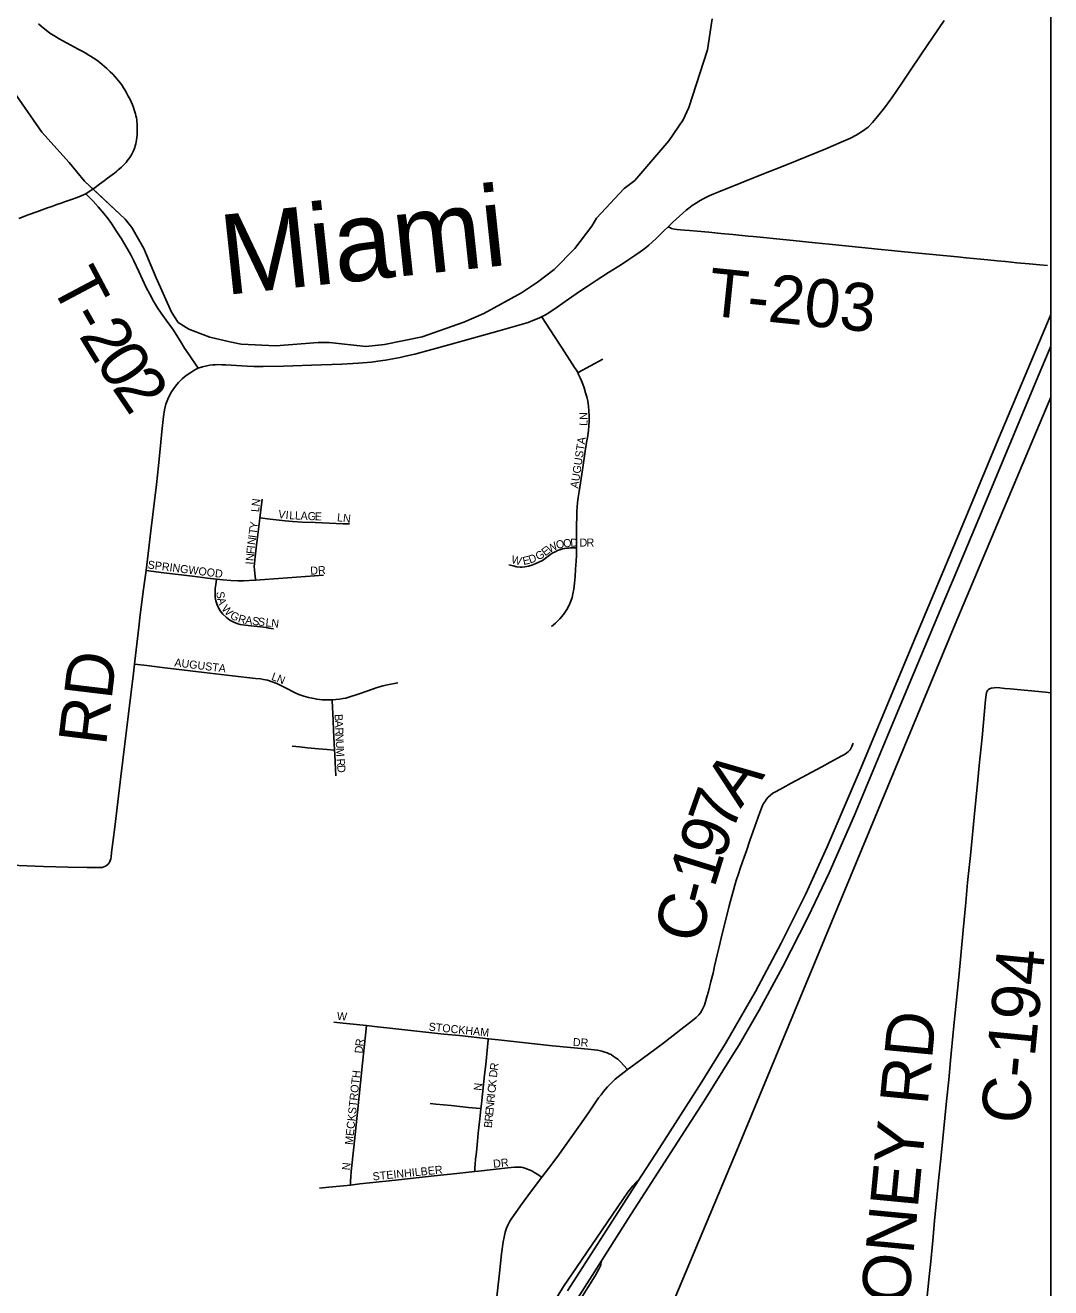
# Model space of a CAD drawing. Extents: x -87 to 2145, y -2128 to 440.
# Drawn here: x 310.1 to 342.13, y -506.6 to -467.17 of the extents above; entities that cross this region are included whole.
import ezdxf

# ---------------------------------------------------------------- set-up
doc = ezdxf.new("R2010")
doc.units = 0
for name, color, linetype in [('GM_X_Adjacent_County', 7, 'Continuous'), ('GM_X_County', 7, 'Continuous'), ('GM_X_County_Road', 7, 'Continuous'), ('GM_X_County_Road_Text', 7, 'Continuous'), ('GM_X_Interchange_Ramps', 7, 'Continuous'), ('GM_X_Interstate_Route', 7, 'Continuous'), ('GM_X_Major_River_Text', 7, 'Continuous'), ('GM_X_Rail_Line', 7, 'Continuous'), ('GM_X_Township', 7, 'Continuous'), ('GM_X_Township_Road', 7, 'Continuous'), ('GM_X_Township_Road_Text', 7, 'Continuous'), ('GM_X_Township_Subdivision', 7, 'Continuous'), ('GM_X_Township_Subdivision_Text', 7, 'Continuous'), ('SH_Border', 7, 'Continuous')]:
    doc.layers.add(name, color=color, linetype=linetype)

msp = doc.modelspace()

# ---------------------------------------------------------------- linework, layer by layer
at = {"layer": 'GM_X_Adjacent_County'}
msp.add_lwpolyline([(90.326, -451.873), (90.326, -655.29), (342.126, -655.29), (342.126, -461.349)], dxfattribs=at)
at = {"layer": 'GM_X_County'}
msp.add_lwpolyline([(90.326, -451.873), (90.326, -655.29), (342.126, -655.29), (342.126, -461.349)], dxfattribs=at)
at = {"layer": 'GM_X_County_Road'}
for points in [[(312.564, -472.025), (312.672, -471.943), (312.885, -471.782), (312.958, -471.725), (313.006, -471.686), (313.049, -471.65), (313.104, -471.6), (313.151, -471.554), (313.199, -471.504), (313.251, -471.448), (313.29, -471.4), (313.332, -471.348), (313.366, -471.3), (313.399, -471.248), (313.421, -471.209), (313.438, -471.174), (313.46, -471.129), (313.481, -471.083), (313.503, -471.033), (313.523, -470.979), (313.538, -470.927), (313.555, -470.866), (313.57, -470.803), (313.581, -470.74), (313.59, -470.667), (313.598, -470.593), (313.603, -470.526), (313.603, -470.443), (313.601, -470.363), (313.598, -470.306), (313.594, -470.239), (313.59, -470.183), (313.583, -470.12), (313.573, -470.055), (313.559, -469.992), (313.546, -469.935), (313.529, -469.87), (313.507, -469.803), (313.481, -469.729), (313.449, -469.651), (313.418, -469.579), (313.386, -469.51), (313.347, -469.434), (313.313, -469.375), (313.284, -469.319), (313.254, -469.26), (313.212, -469.186), (313.173, -469.124), (313.125, -469.05), (313.073, -468.976), (313.019, -468.902), (312.967, -468.839), (312.909, -468.772), (312.835, -468.696), (312.759, -468.619), (312.65, -468.516), (312.576, -468.452), (312.503, -468.388), (312.433, -468.331), (312.375, -468.286), (312.305, -468.236), (312.227, -468.184), (312.139, -468.128), (312.069, -468.084), (311.99, -468.038), (311.883, -467.978), (311.756, -467.908), (311.645, -467.85), (311.522, -467.782), (311.396, -467.713), (311.279, -467.65), (311.162, -467.586), (311.077, -467.539), (310.992, -467.489), (310.897, -467.429), (310.819, -467.372), (310.753, -467.321), (310.664, -467.25), (310.597, -467.194), (310.517, -467.123)], [(311.998, -472.429), (312.286, -472.231), (312.422, -472.131), (312.564, -472.025)], [(309.901, -473.2), (310.194, -473.091), (310.464, -472.99), (310.802, -472.868), (310.929, -472.823), (311.087, -472.768), (311.226, -472.719), (311.328, -472.683), (311.552, -472.608), (311.722, -472.549), (311.853, -472.495), (311.998, -472.429)], [(338.256, -506.968), (338.327, -506.249), (338.378, -505.777), (338.44, -505.125), (338.501, -504.505), (338.626, -503.248), (338.7, -502.465), (338.872, -500.768), (338.942, -500.099), (339, -499.495), (339.094, -498.516), (339.254, -496.9), (339.392, -495.431), (339.474, -494.566), (339.531, -493.945), (339.619, -493.097), (339.756, -491.677), (339.842, -490.861), (339.894, -490.29), (339.985, -489.409), (340.09, -488.233), (340.106, -488.078), (340.121, -488.01), (340.141, -487.963), (340.164, -487.933), (340.194, -487.898)], [(340.194, -487.898), (340.263, -487.871), (340.356, -487.856), (340.431, -487.853), (340.532, -487.861), (340.689, -487.876)], [(340.689, -487.876), (340.857, -487.893), (341.96, -487.998), (342.126, -488.014)], [(328.909, -499.785), (329.012, -499.709), (329.171, -499.591), (329.37, -499.444), (329.999, -498.976), (330.673, -498.462), (330.886, -498.296), (331.058, -498.152), (331.138, -498.069), (331.185, -498.011), (331.234, -497.939), (331.277, -497.858), (331.312, -497.774), (331.359, -497.628), (331.391, -497.514), (331.436, -497.349), (331.514, -497.037), (331.58, -496.772), (331.628, -496.549), (331.712, -496.199), (331.773, -495.946), (331.838, -495.678), (331.912, -495.381), (332.004, -495.012), (332.088, -494.672), (332.149, -494.437), (332.219, -494.177), (332.261, -494.028), (332.305, -493.88), (332.375, -493.671), (332.432, -493.504), (332.504, -493.293), (332.555, -493.146), (332.623, -492.95), (332.734, -492.633), (332.988, -491.904), (333.042, -491.758), (333.093, -491.619), (333.13, -491.535), (333.158, -491.477), (333.196, -491.416), (333.25, -491.337), (333.304, -491.275), (333.36, -491.227), (333.453, -491.154), (333.553, -491.098), (333.757, -490.982), (334.018, -490.84), (334.377, -490.647), (334.646, -490.503), (334.977, -490.325), (335.235, -490.186), (335.603, -489.986), (335.685, -489.941), (335.762, -489.889), (335.815, -489.846), (335.859, -489.792), (335.893, -489.736), (335.917, -489.687), (335.96, -489.59)], [(326.238, -503.147), (326.544, -502.742), (326.787, -502.412), (327.086, -501.992), (327.42, -501.522), (327.694, -501.134), (327.881, -500.853), (328.009, -500.669), (328.084, -500.57), (328.157, -500.472), (328.281, -500.325), (328.365, -500.236), (328.44, -500.166), (328.524, -500.086), (328.669, -499.967), (328.844, -499.834), (328.909, -499.785)], [(324.98, -505.54), (325.031, -505.168), (325.055, -505.014), (325.094, -504.865), (325.136, -504.741), (325.174, -504.647), (325.239, -504.516), (325.299, -504.419), (325.398, -504.273), (325.566, -504.043), (325.916, -503.574), (326.238, -503.147)], [(324.584, -508.936), (324.622, -508.621), (324.723, -507.801), (324.915, -506.138), (324.98, -505.54)]]:
    msp.add_lwpolyline(points, dxfattribs=at)
at = {"layer": 'GM_X_Interchange_Ramps'}
for points in [[(329.243, -503.262), (329.199, -503.283), (329.169, -503.306), (329.072, -503.419), (328.96, -503.558), (328.925, -503.609), (327.314, -505.962), (326.915, -506.563), (326.616, -507.033)], [(327.466, -506.927), (327.671, -506.591), (327.895, -506.23), (327.914, -506.199), (328.017, -506.019), (328.058, -505.933), (328.073, -505.889), (328.082, -505.845), (328.093, -505.752)]]:
    msp.add_lwpolyline(points, dxfattribs=at)
at = {"layer": 'GM_X_Interstate_Route'}
for points in [[(327.038, -506.692), (328.35, -504.65), (329.243, -503.262), (329.895, -502.25), (331.235, -500.167), (331.975, -498.965), (332.909, -497.344), (333.713, -495.838), (334.476, -494.293), (335.146, -492.831), (336.179, -490.418), (337.934, -486.209), (339.255, -483.063), (340.432, -480.23), (342.021, -476.45), (342.126, -476.199)], [(338.74, -485.29), (339.175, -484.254), (339.879, -482.574), (341.766, -478.048), (342.126, -477.19)], [(327.344, -506.929), (328.093, -505.752), (329.034, -504.274), (331.308, -500.763), (332.183, -499.357), (332.395, -499.006), (333.019, -497.928), (333.745, -496.587), (334.551, -495.01), (335.209, -493.634), (335.998, -491.832), (337.304, -488.716), (338.74, -485.29)]]:
    msp.add_lwpolyline(points, dxfattribs=at)
at = {"layer": 'GM_X_Rail_Line'}
msp.add_lwpolyline([(342.126, -478.785), (339.137, -485.867), (332.375, -502.188), (323.575, -523.156)], dxfattribs=at)
at = {"layer": 'GM_X_Township'}
for points in [[(342.126, -595.523), (342.126, -461.349)], [(331.554, -466.962), (331.412, -467.933), (330.82, -469.732), (330.645, -470.122), (330.197, -470.779), (329.139, -472.012), (328.806, -472.269), (327.942, -473.193), (327.799, -473.442), (327.27, -474.138), (326.62, -474.793), (326.095, -475.193), (325.599, -475.525), (324.428, -476.165), (323.803, -476.439), (322.493, -476.897), (321.317, -477.136), (320.734, -477.2), (319.602, -477.079), (319.251, -477.075), (317.925, -477.182), (316.842, -477.121), (316.492, -477.057), (315.862, -476.91), (315.212, -476.653), (314.874, -476.449), (314.667, -476.126), (314.187, -475.058), (313.806, -474.142), (313.432, -473.486), (313.224, -473.223), (311.953, -472.036), (311.478, -471.449), (310.625, -470.509), (309.658, -469.111)], [(331.554, -466.962), (331.412, -467.933), (330.82, -469.732), (330.645, -470.122), (330.197, -470.779), (329.139, -472.012), (328.806, -472.269), (327.942, -473.193), (327.799, -473.442), (327.27, -474.138), (326.62, -474.793), (326.095, -475.193), (325.599, -475.525), (324.428, -476.165), (323.803, -476.439), (322.493, -476.897), (321.317, -477.136), (320.734, -477.2), (319.602, -477.079), (319.251, -477.075), (317.925, -477.182), (316.842, -477.121), (316.492, -477.057), (315.862, -476.91), (315.212, -476.653), (314.874, -476.449), (314.667, -476.126), (314.187, -475.058), (313.806, -474.142), (313.432, -473.486), (313.224, -473.223), (312.356, -472.412), (311.953, -472.036), (311.478, -471.449), (310.625, -470.509), (309.658, -469.111)]]:
    msp.add_lwpolyline(points, dxfattribs=at)
at = {"layer": 'GM_X_Township_Road'}
for points in [[(330.171, -473.467), (330.329, -473.312), (330.743, -472.944), (330.83, -472.873), (330.927, -472.798), (331.063, -472.709), (331.174, -472.639), (331.29, -472.576), (331.46, -472.496), (331.61, -472.43), (331.763, -472.366), (333.207, -471.787), (333.663, -471.603), (334.212, -471.386), (335.103, -471.029), (335.582, -470.82), (335.873, -470.688), (336.054, -470.593), (336.253, -470.472), (336.422, -470.346), (336.563, -470.203), (336.721, -470.019), (336.93, -469.748), (337.159, -469.428), (337.477, -468.97), (337.706, -468.631), (338.095, -468.062), (338.801, -467.015)], [(315.498, -477.88), (315.196, -477.429), (315.075, -477.248), (314.938, -477.025), (314.82, -476.825), (314.731, -476.691), (314.646, -476.572), (314.501, -476.376), (314.35, -476.162), (314.231, -475.992), (314.106, -475.787), (313.992, -475.565), (313.884, -475.358), (313.647, -474.858), (313.489, -474.528), (313.395, -474.334), (313.29, -474.133), (313.108, -473.837), (312.94, -473.585), (312.798, -473.362), (312.69, -473.209), (312.56, -473.041), (312.378, -472.836), (312.226, -472.663), (312.092, -472.527), (311.998, -472.429)], [(326.229, -476.273), (326.325, -476.221), (326.424, -476.163), (326.71, -475.973), (327.068, -475.721), (327.407, -475.482), (327.646, -475.324), (327.935, -475.134), (328.315, -474.892), (328.724, -474.633), (328.951, -474.486), (329.143, -474.357), (329.302, -474.247), (329.45, -474.135), (329.572, -474.035), (329.79, -473.84), (330.059, -473.576), (330.171, -473.467)], [(330.171, -473.467), (330.227, -473.487), (330.287, -473.508), (330.323, -473.519), (330.376, -473.53), (330.449, -473.543), (330.565, -473.555), (330.688, -473.565), (330.841, -473.578), (331.088, -473.6), (331.451, -473.632), (331.829, -473.667), (332.194, -473.702), (332.68, -473.75), (332.838, -473.766), (333.157, -473.799), (333.558, -473.84), (334.085, -473.891), (334.769, -473.958), (335.207, -474), (336.228, -474.104), (336.722, -474.155), (337.153, -474.2), (337.457, -474.23), (338, -474.283), (339.211, -474.403), (339.481, -474.429), (340.161, -474.495), (340.452, -474.523), (340.718, -474.548), (341.07, -474.582), (341.457, -474.617), (341.781, -474.646), (342.028, -474.669)], [(315.498, -477.88), (315.635, -477.834), (315.775, -477.803), (315.869, -477.785), (315.958, -477.773), (316.034, -477.769), (316.113, -477.766), (316.239, -477.768), (316.369, -477.773), (317.031, -477.812), (317.239, -477.819), (317.531, -477.827), (318.169, -477.812), (319.038, -477.784), (319.988, -477.748), (320.495, -477.723), (320.919, -477.685), (321.11, -477.662), (321.356, -477.625), (321.807, -477.543), (322.023, -477.495), (322.269, -477.436), (323.33, -477.151), (324.23, -476.899), (324.856, -476.723), (325.445, -476.557), (325.804, -476.447), (325.957, -476.391), (326.136, -476.318), (326.226, -476.275), (326.229, -476.273)], [(313.875, -484.199), (314.027, -482.961), (314.198, -481.514), (314.261, -480.925), (314.337, -480.189), (314.37, -479.85), (314.424, -479.381), (314.453, -479.177), (314.494, -479.001), (314.557, -478.841), (314.599, -478.753), (314.674, -478.61), (314.792, -478.436), (314.884, -478.324), (315, -478.213), (315.13, -478.107), (315.273, -478.006), (315.399, -477.931), (315.498, -477.88)], [(313.518, -487.121), (313.53, -487.026), (313.569, -486.675), (313.647, -485.97), (313.696, -485.583), (313.799, -484.774), (313.875, -484.199)], [(309.646, -493.399), (310.677, -493.436), (311.445, -493.459), (312.04, -493.471), (312.387, -493.475), (312.45, -493.472), (312.506, -493.467), (312.559, -493.453), (312.606, -493.43), (312.638, -493.411), (312.68, -493.377), (312.721, -493.329), (312.744, -493.286), (312.759, -493.249), (312.771, -493.205), (312.785, -493.137), (312.8, -493.008), (312.9, -492.208), (313.09, -490.628), (313.325, -488.667), (313.482, -487.404), (313.518, -487.121)]]:
    msp.add_lwpolyline(points, dxfattribs=at)
at = {"layer": 'GM_X_Township_Subdivision'}
for points in [[(327.355, -478.016), (327.315, -477.937), (327.259, -477.851), (326.867, -477.25), (326.627, -476.883), (326.241, -476.29), (326.229, -476.273)], [(327.355, -478.016), (327.367, -478.009), (328.144, -477.597)], [(327.315, -483.492), (327.316, -483.354), (327.319, -482.959), (327.332, -482.347), (327.335, -482.212), (327.347, -482.069), (327.367, -481.919), (327.396, -481.731), (327.459, -481.317), (327.51, -480.982), (327.591, -480.465), (327.632, -480.198), (327.667, -479.985), (327.692, -479.813), (327.705, -479.683), (327.712, -479.511), (327.712, -479.378), (327.705, -479.213), (327.69, -479.066), (327.667, -478.906), (327.635, -478.766), (327.602, -478.646), (327.557, -478.489), (327.517, -478.374), (327.477, -478.271), (327.435, -478.176), (327.382, -478.069), (327.355, -478.016)], [(317.43, -482.549), (317.459, -482.311), (317.5, -481.968)], [(317.298, -484.496), (317.294, -484.465), (317.272, -484.284), (317.259, -484.172), (317.256, -484.067), (317.263, -483.976), (317.287, -483.763), (317.318, -483.486), (317.358, -483.149), (317.417, -482.657), (317.43, -482.549)], [(317.43, -482.549), (317.75, -482.587), (318.217, -482.642), (318.446, -482.666), (318.755, -482.683), (319.152, -482.699), (320.027, -482.734), (320.232, -482.742)], [(325.209, -484.016), (325.337, -484.051), (325.451, -484.078), (325.553, -484.089), (325.616, -484.086), (325.706, -484.076), (325.819, -484.057), (325.923, -484.028), (326.03, -483.991), (326.143, -483.939), (326.252, -483.88), (326.334, -483.822), (326.478, -483.715), (326.562, -483.657), (326.647, -483.608), (326.722, -483.573), (326.798, -483.545), (326.879, -483.521), (326.951, -483.506), (327.009, -483.499), (327.072, -483.494), (327.132, -483.492), (327.195, -483.492), (327.305, -483.492), (327.315, -483.492)], [(326.538, -485.94), (326.66, -485.837), (326.798, -485.702), (326.91, -485.567), (327.01, -485.417), (327.08, -485.295), (327.142, -485.158), (327.178, -485.04), (327.205, -484.928), (327.232, -484.78), (327.255, -484.593), (327.275, -484.378), (327.287, -484.151), (327.302, -483.906), (327.312, -483.713), (327.315, -483.492)], [(313.875, -484.199), (314.428, -484.266), (315.328, -484.373), (315.797, -484.432), (316.079, -484.462)], [(316.079, -484.462), (316.077, -484.481), (316.053, -484.637), (316.036, -484.759), (316.029, -484.856), (316.029, -484.939), (316.038, -485.04), (316.056, -485.143), (316.096, -485.268), (316.151, -485.387), (316.194, -485.456), (316.276, -485.554), (316.391, -485.668), (316.488, -485.743), (316.619, -485.812), (316.745, -485.861), (316.819, -485.881), (316.972, -485.907), (317.249, -485.931), (317.463, -485.954), (317.547, -485.967), (317.632, -485.979), (317.714, -485.994), (317.857, -486.019)], [(316.079, -484.462), (316.285, -484.483), (316.524, -484.504), (316.745, -484.515), (316.92, -484.516), (317.096, -484.507), (317.298, -484.496)], [(317.298, -484.496), (317.444, -484.487), (318.007, -484.446), (319.418, -484.341)], [(313.518, -487.121), (313.901, -487.167), (314.376, -487.223), (315.693, -487.38), (316.573, -487.485), (317.292, -487.565), (317.446, -487.582), (317.541, -487.598), (317.664, -487.624), (317.809, -487.668), (317.962, -487.727), (318.227, -487.859), (318.535, -488.013), (318.649, -488.064), (318.802, -488.119), (318.945, -488.161), (319.059, -488.185), (319.204, -488.215), (319.374, -488.23), (319.587, -488.238), (319.689, -488.233)], [(319.689, -488.233), (319.8, -488.228), (319.917, -488.216), (320.028, -488.198), (320.112, -488.179), (320.203, -488.156), (320.5, -488.059), (320.798, -487.953), (320.944, -487.902), (321.088, -487.851), (321.162, -487.83), (321.27, -487.796), (321.42, -487.761), (321.741, -487.705)], [(319.762, -489.811), (319.752, -489.594), (319.733, -489.188), (319.719, -488.873), (319.691, -488.267), (319.689, -488.233)], [(318.44, -489.682), (318.664, -489.706), (318.921, -489.733), (319.261, -489.765), (319.531, -489.79), (319.748, -489.81), (319.762, -489.811)], [(319.799, -490.609), (319.779, -490.191), (319.767, -489.93), (319.762, -489.811)], [(319.743, -498.301), (320.03, -498.33), (320.759, -498.409)], [(320.258, -503.389), (320.259, -503.37), (320.261, -503.265), (320.267, -503.132), (320.281, -502.966), (320.362, -502.205), (320.475, -501.117), (320.568, -500.201), (320.63, -499.585), (320.695, -498.998), (320.726, -498.712), (320.759, -498.409)], [(320.759, -498.409), (321.011, -498.437), (321.676, -498.51), (323.176, -498.672), (323.668, -498.722), (324.565, -498.82)], [(324.334, -501.005), (324.351, -500.851), (324.449, -499.952), (324.482, -499.628), (324.562, -498.851), (324.565, -498.82)], [(324.565, -498.82), (324.885, -498.855), (326.569, -499.037), (327.125, -499.093), (327.686, -499.149), (327.864, -499.168), (327.97, -499.18), (328.03, -499.191), (328.109, -499.207), (328.197, -499.235), (328.275, -499.264), (328.341, -499.291), (328.395, -499.317), (328.467, -499.362), (328.553, -499.423), (328.604, -499.462), (328.677, -499.528), (328.801, -499.663), (328.884, -499.757), (328.909, -499.785)], [(322.752, -500.844), (322.921, -500.861), (323.399, -500.91), (323.944, -500.966), (324.305, -501.002), (324.334, -501.005)], [(324.144, -502.965), (324.144, -502.943), (324.144, -502.841), (324.151, -502.75), (324.167, -502.585), (324.19, -502.363), (324.226, -502.019), (324.251, -501.774), (324.3, -501.325), (324.334, -501.005)], [(320.258, -503.389), (320.553, -503.356), (321.664, -503.233), (322.875, -503.101), (323.585, -503.024), (324.144, -502.965)], [(324.144, -502.965), (324.257, -502.953), (324.714, -502.903), (325.171, -502.855), (325.384, -502.833), (325.456, -502.83), (325.523, -502.83), (325.588, -502.836), (325.645, -502.845), (325.706, -502.861), (325.783, -502.889), (325.834, -502.91), (325.918, -502.95), (326.019, -503.005), (326.111, -503.063), (326.228, -503.14), (326.238, -503.147)], [(319.289, -503.49), (319.582, -503.459), (320.04, -503.411), (320.258, -503.389)]]:
    msp.add_lwpolyline(points, dxfattribs=at)
at = {"layer": 'SH_Border'}
msp.add_lwpolyline([(342.126, -654.78), (342.126, -234.78), (90.514, -234.78), (90.514, -654.78)], close=True, dxfattribs=at)

# ---------------------------------------------------------------- texts
at = {"layer": 'GM_X_County_Road_Text'}
for s, rotation, p in [('A', 53.7176, (332.437, -491.648)), ('7', 70.5963, (332.187, -492.41)), ('9', 70.8524, (331.887, -493.274)), ('1', 72.7214, (331.619, -494.137)), ('-', 75.4861, (331.471, -494.71)), ('C', 76.4035, (331.185, -495.892)), ('C-194', 84.5084, (341.427, -501.519)), ('LOONEY RD', 84.5372, (337.431, -509.798))]:
    msp.add_text(s, height=1.5, rotation=rotation, dxfattribs=at).set_placement(p)
at = {"layer": 'GM_X_Major_River_Text'}
msp.add_text('Miami', height=2.5001, rotation=6.0741, dxfattribs=at).set_placement((316.333, -475.594))
at = {"layer": 'GM_X_Township_Road_Text'}
for s, rotation, p in [('T', 297.9394, (310.877, -475.245)), ('T-203', 354.1232, (331.381, -476.226)), ('2', 301.5111, (311.757, -476.861)), ('-', 299.6062, (311.425, -476.278)), ('0', 303.392, (312.269, -477.694)), ('2', 304.1222, (312.789, -478.482)), ('RD', 83.1184, (312.623, -489.694))]:
    msp.add_text(s, height=1.5, rotation=rotation, dxfattribs=at).set_placement(p)
at = {"layer": 'GM_X_Township_Subdivision_Text'}
for s, rotation, p in [('N', 91.21, (327.664, -479.488)), ('L', 86.9929, (327.654, -479.683)), ('AUGUSTA', 81.3877, (327.368, -481.641)), ('L', 85.2409, (317.403, -482.377)), ('N', 82.6581, (317.417, -482.205)), ('V', 350.8467, (317.987, -482.546)), ('I', 355.2295, (318.225, -482.583)), ('L', 357.5793, (318.345, -482.593)), ('L', 357.7563, (318.522, -482.6)), ('A', 357.7478, (318.698, -482.607)), ('G', 357.7635, (318.918, -482.616)), ('E', 357.7596, (319.138, -482.625)), ('LN', 353.6518, (319.83, -482.655)), ('T', 82.3107, (317.326, -483.081)), ('Y', 82.3167, (317.35, -482.906)), ('I', 83.5584, (317.27, -483.516)), ('N', 82.414, (317.283, -483.408)), ('I', 82.284, (317.312, -483.19)), ('E', 37.2188, (326.34, -483.756)), ('W', 28.3099, (326.472, -483.655)), ('O', 13.6386, (326.708, -483.526)), ('O', 5.6932, (326.913, -483.475)), ('D', 1.7489, (327.127, -483.454)), ('D', 0.0219, (327.411, -483.447)), ('R', 0, (327.631, -483.447)), ('N', 85.212, (317.236, -483.908)), ('F', 84.8303, (317.255, -483.689)), ('W', 346.3552, (325.263, -483.959)), ('E', 12.8446, (325.666, -484.027)), ('D', 19.1542, (325.867, -483.98)), ('G', 30.2578, (326.123, -483.886)), ('SPRINGWOOD', 352.7245, (313.914, -484.129)), ('I', 85.1855, (317.227, -484.018)), ('DR', 3.011, (319.009, -484.327)), ('S', 276.7354, (316.066, -484.865)), ('A', 285.6003, (316.095, -485.082)), ('W', 312.2071, (316.215, -485.403)), ('G', 330.7764, (316.476, -485.67)), ('R', 344.3764, (316.728, -485.802)), ('A', 353.8869, (316.963, -485.864)), ('S', 353.4003, (317.181, -485.887)), ('S', 353.4219, (317.356, -485.908)), ('L', 353.3732, (317.597, -485.935)), ('N', 353.412, (317.772, -485.956)), ('AUGUSTA', 353.0895, (314.749, -487.187)), ('L', 340.6145, (317.771, -487.607)), ('N', 337.7197, (317.934, -487.664)), ('B', 272.5265, (319.762, -488.684)), ('A', 272.5634, (319.771, -488.882)), ('R', 272.5265, (319.781, -489.102)), ('N', 272.541, (319.789, -489.3)), ('U', 272.5514, (319.799, -489.519)), ('M', 272.552, (319.809, -489.739)), ('R', 274.412, (319.824, -490.078)), ('D', 276.2886, (319.84, -490.284)), ('W', 355.6039, (319.829, -498.231)), ('STOCKHAM', 354.1577, (322.691, -498.561)), ('DR', 356.9884, (327.198, -499.045)), ('D', 85.2509, (320.636, -499.286)), ('R', 83.4774, (320.654, -499.069)), ('R', 81.9111, (324.854, -499.824)), ('MECKSTROTH', 83.9603, (320.328, -502.145)), ('D', 83.9132, (324.831, -500.041)), ('N', 84.2937, (324.354, -500.451)), ('C', 84.2425, (324.783, -500.522)), ('K', 84.2198, (324.803, -500.325)), ('R', 84.2425, (324.752, -500.828)), ('I', 84.2462, (324.772, -500.631)), ('R', 84.2338, (324.692, -501.419)), ('E', 84.2241, (324.712, -501.222)), ('N', 84.2253, (324.73, -501.047)), ('B', 84.2338, (324.672, -501.616)), ('N', 84.2937, (320.24, -502.937)), ('DR', 6.0168, (324.726, -502.851)), ('STEINHILBER', 5.7736, (320.964, -503.247))]:
    msp.add_text(s, height=0.25, rotation=rotation, dxfattribs=at).set_placement(p)

doc.saveas('drawing.dxf')
